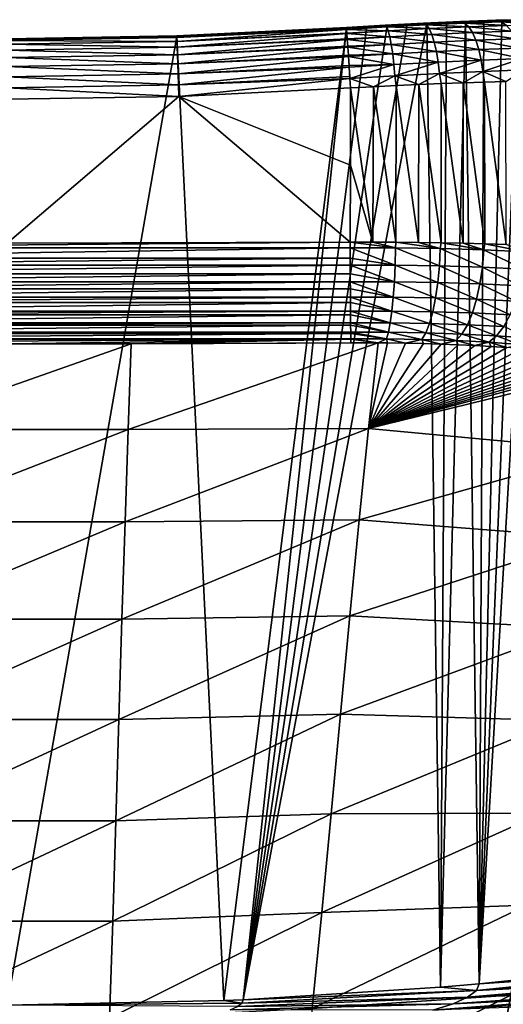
# Model space of a CAD drawing. Header units: metres. Extents: x -24 to 24, y -69 to 184.
# Tile 884 of 896: x 0 to 8, y 169 to 184. Entities that reach past the tile are written whole.
import ezdxf

# ---------------------------------------------------------------- set-up
doc = ezdxf.new("R2010")
doc.units = ezdxf.units.M
for name, color, linetype in [('4037', 7, 'CONTINUOUS'), ('4039', 7, 'CONTINUOUS'), ('4041', 7, 'CONTINUOUS'), ('4125', 7, 'CONTINUOUS'), ('4126', 7, 'CONTINUOUS'), ('4130', 7, 'CONTINUOUS'), ('4131', 7, 'CONTINUOUS'), ('4154', 7, 'CONTINUOUS'), ('4155', 7, 'CONTINUOUS')]:
    doc.layers.add(name, color=color, linetype=linetype)

msp = doc.modelspace()

# ---------------------------------------------------------------- linework, layer by layer
at = {"layer": '4037'}
for points in [[(1.989284, 179.152494, 116.49855), (-1.918205, 177.775874, 106.679636), (1.937453, 177.775938, 106.679574)], [(-0.000193, 179.150004, 116.498569), (-1.918205, 177.775874, 106.679636), (1.989284, 179.152494, 116.49855)], [(5.944091, 179.169466, 116.477722), (1.937453, 177.775938, 106.679574), (5.790861, 177.795044, 106.610629)], [(1.989284, 179.152494, 116.49855), (1.937453, 177.775938, 106.679574), (5.944091, 179.169466, 116.477722)], [(5.505688, 179.169078, 116.498432), (1.989284, 179.152494, 116.49855), (5.944091, 179.169466, 116.477722)], [(5.944091, 179.169466, 116.477722), (5.790861, 177.795044, 106.610629), (6.092594, 179.168357, 116.461029)], [(6.092594, 179.168357, 116.461029), (5.790861, 177.795044, 106.610629), (6.383661, 179.164326, 116.41384)], [(6.383661, 179.164326, 116.41384), (5.790861, 177.795044, 106.610629), (6.670853, 179.157866, 116.347952)], [(6.670853, 179.157866, 116.347952), (5.790861, 177.795044, 106.610629), (6.952699, 179.149008, 116.263738)], [(6.952699, 179.149008, 116.263738), (5.790861, 177.795044, 106.610629), (7.227759, 179.137798, 116.161688)], [(7.227759, 179.137798, 116.161688), (5.790861, 177.795044, 106.610629), (7.495292, 179.124262, 116.04212)], [(7.495292, 179.124262, 116.04212), (5.790861, 177.795044, 106.610629), (7.754616, 179.108425, 115.905352)], [(7.754616, 179.108425, 115.905352), (5.790861, 177.795044, 106.610629), (8.004503, 179.090348, 115.752018)], [(8.004503, 179.090348, 115.752018), (5.790861, 177.795044, 106.610629), (8.243535, 179.070123, 115.582991)], [(8.243535, 179.070123, 115.582991), (5.790861, 177.795044, 106.610629), (8.470492, 179.047846, 115.399198)], [(8.470492, 179.047846, 115.399198), (5.790861, 177.795044, 106.610629), (8.68433, 179.023617, 115.201567)], [(8.68433, 179.023617, 115.201567), (5.790861, 177.795044, 106.610629), (8.884509, 178.997489, 114.990655)], [(8.884509, 178.997489, 114.990655), (5.790861, 177.795044, 106.610629), (9.070513, 178.969518, 114.767018)], [(9.070513, 178.969518, 114.767018), (5.790861, 177.795044, 106.610629), (9.241467, 178.939816, 114.531687)], [(9.241467, 178.939816, 114.531687), (5.790861, 177.795044, 106.610629), (9.396434, 178.908529, 114.285942)], [(9.396434, 178.908529, 114.285942), (5.790861, 177.795044, 106.610629), (9.534627, 178.875813, 114.031115)], [(9.534627, 178.875813, 114.031115), (5.790861, 177.795044, 106.610629), (9.655425, 178.841815, 113.768464)], [(5.790861, 177.795044, 106.610629), (9.82042, 178.781133, 113.304783), (9.655425, 178.841815, 113.768464)], [(9.565564, 177.440886, 103.710196), (9.82042, 178.781133, 113.304783), (5.790861, 177.795044, 106.610629)], [(-1.918205, 177.775874, 106.679636), (-1.869225, 176.296058, 96.87494), (1.937453, 177.775938, 106.679574)], [(1.937453, 177.775938, 106.679574), (-1.869225, 176.296058, 96.87494), (1.88798, 176.296164, 96.87481)], [(5.790861, 177.795044, 106.610629), (1.88798, 176.296164, 96.87481), (5.640777, 176.329837, 96.76374)], [(1.937453, 177.775938, 106.679574), (1.88798, 176.296164, 96.87481), (5.790861, 177.795044, 106.610629)], [(9.565564, 177.440886, 103.710196), (5.790861, 177.795044, 106.610629), (5.640777, 176.329837, 96.76374)], [(9.317692, 176.039964, 94.125667), (9.565564, 177.440886, 103.710196), (5.640777, 176.329837, 96.76374)], [(-1.869225, 176.296058, 96.87494), (-1.820795, 174.736587, 87.081633), (1.88798, 176.296164, 96.87481)], [(1.88798, 176.296164, 96.87481), (-1.820795, 174.736587, 87.081633), (1.839062, 174.736757, 87.081431)], [(5.640777, 176.329837, 96.76374), (1.839062, 174.736757, 87.081431), (5.492099, 174.793304, 86.926971)], [(1.88798, 176.296164, 96.87481), (1.839062, 174.736757, 87.081431), (5.640777, 176.329837, 96.76374)], [(9.317692, 176.039964, 94.125667), (5.640777, 176.329837, 96.76374), (5.492099, 174.793304, 86.926971)], [(9.07086, 174.592066, 84.547696), (9.317692, 176.039964, 94.125667), (5.492099, 174.793304, 86.926971)], [(5.492099, 174.793304, 86.926971), (1.790162, 173.127586, 77.29517), (5.343454, 173.211748, 77.096598)], [(1.839062, 174.736757, 87.081431), (1.790162, 173.127586, 77.29517), (5.492099, 174.793304, 86.926971)], [(9.07086, 174.592066, 84.547696), (5.492099, 174.793304, 86.926971), (5.343454, 173.211748, 77.096598)], [(-1.820795, 174.736587, 87.081633), (-1.772382, 173.127342, 77.295446), (1.839062, 174.736757, 87.081431)], [(1.839062, 174.736757, 87.081431), (-1.772382, 173.127342, 77.295446), (1.790162, 173.127586, 77.29517)], [(8.823776, 173.114991, 74.973811), (9.07086, 174.592066, 84.547696), (5.343454, 173.211748, 77.096598)], [(5.343454, 173.211748, 77.096598), (1.740765, 171.502288, 67.511219), (5.193537, 171.614941, 67.2684)], [(1.790162, 173.127586, 77.29517), (1.740765, 171.502288, 67.511219), (5.343454, 173.211748, 77.096598)], [(8.823776, 173.114991, 74.973811), (5.343454, 173.211748, 77.096598), (5.193537, 171.614941, 67.2684)], [(-1.772382, 173.127342, 77.295446), (-1.723478, 171.501967, 67.511568), (1.790162, 173.127586, 77.29517)], [(1.790162, 173.127586, 77.29517), (-1.723478, 171.501967, 67.511568), (1.740765, 171.502288, 67.511219)], [(8.575223, 171.628642, 65.401243), (8.823776, 173.114991, 74.973811), (5.193537, 171.614941, 67.2684)], [(5.193537, 171.614941, 67.2684), (1.690367, 169.895681, 57.724594), (5.041067, 170.033707, 57.438006)], [(1.740765, 171.502288, 67.511219), (1.690367, 169.895681, 57.724594), (5.193537, 171.614941, 67.2684)], [(8.575223, 171.628642, 65.401243), (5.193537, 171.614941, 67.2684), (5.041067, 170.033707, 57.438006)], [(8.324003, 170.15332, 55.827167), (8.575223, 171.628642, 65.401243), (5.041067, 170.033707, 57.438006)], [(-1.723478, 171.501967, 67.511568), (-1.673582, 169.895291, 57.725016), (1.740765, 171.502288, 67.511219)], [(1.740765, 171.502288, 67.511219), (-1.673582, 169.895291, 57.725016), (1.690367, 169.895681, 57.724594)], [(5.041067, 170.033707, 57.438006), (1.638452, 168.34118, 47.930519), (4.884733, 168.497513, 47.601239)], [(1.690367, 169.895681, 57.724594), (1.638452, 168.34118, 47.930519), (5.041067, 170.033707, 57.438006)], [(8.324003, 170.15332, 55.827167), (5.041067, 170.033707, 57.438006), (4.884733, 168.497513, 47.601239)], [(8.068867, 168.708004, 46.248943), (8.324003, 170.15332, 55.827167), (4.884733, 168.497513, 47.601239)], [(-1.673582, 169.895291, 57.725016), (-1.622184, 168.340741, 47.93101), (1.690367, 169.895681, 57.724594)], [(1.690367, 169.895681, 57.724594), (-1.622184, 168.340741, 47.93101), (1.638452, 168.34118, 47.930519)], [(8.068867, 168.708004, 46.248943), (4.884733, 168.497513, 47.601239), (4.723149, 167.032052, 37.754462)], [(7.80845, 167.308643, 36.664364), (8.068867, 168.708004, 46.248943), (4.723149, 167.032052, 37.754462)], [(7.80845, 167.308643, 36.664364), (10.411535, 168.311123, 40.137373), (8.068867, 168.708004, 46.248943)]]:
    msp.add_3dface(points, dxfattribs=at)
at = {"layer": '4039'}
for points in [[(6.72601, 184.28928, 116.551006), (3.782438, 168.635308, -0.92043), (6.408758, 184.273687, 116.625638)], [(6.943197, 168.838462, -0.947176), (3.782438, 168.635308, -0.92043), (6.72601, 184.28928, 116.551006)], [(6.408758, 184.273687, 116.625638), (3.782438, 168.635308, -0.92043), (6.086859, 184.256233, 116.679379)], [(6.086859, 184.256233, 116.679379), (3.782438, 168.635308, -0.92043), (5.762178, 184.237064, 116.711954)], [(5.762178, 184.237064, 116.711954), (3.782438, 168.635308, -0.92043), (5.436698, 184.216318, 116.723155)], [(7.037202, 184.302882, 116.455843), (6.943197, 168.838462, -0.947176), (6.72601, 184.28928, 116.551006)], [(7.341439, 184.314395, 116.34053), (6.943197, 168.838462, -0.947176), (7.037202, 184.302882, 116.455843)], [(7.561736, 168.892282, -0.954261), (6.943197, 168.838462, -0.947176), (7.341439, 184.314395, 116.34053)], [(7.63762, 184.323694, 116.205472), (7.561736, 168.892282, -0.954261), (7.341439, 184.314395, 116.34053)], [(8.464322, 184.336942, 115.688635), (7.561736, 168.892282, -0.954261), (8.200403, 184.335097, 115.878689)], [(8.675908, 169.000888, -0.968559), (7.561736, 168.892282, -0.954261), (8.464322, 184.336942, 115.688635)], [(8.200403, 184.335097, 115.878689), (7.561736, 168.892282, -0.954261), (7.924436, 184.330638, 116.051233)], [(7.924436, 184.330638, 116.051233), (7.561736, 168.892282, -0.954261), (7.63762, 184.323694, 116.205472)], [(3.472393, 168.621839, -0.918657), (0, 168.54965, -0.909153), (2.719846, 184.081578, 116.725326)], [(2.719846, 184.081578, 116.725326), (0, 168.54965, -0.909153), (0, 184.036618, 116.72605)], [(5.436698, 184.216318, 116.723155), (3.472393, 168.621839, -0.918657), (2.719846, 184.081578, 116.725326)], [(3.782438, 168.635308, -0.92043), (3.472393, 168.621839, -0.918657), (5.436698, 184.216318, 116.723155)]]:
    msp.add_3dface(points, dxfattribs=at)
at = {"layer": '4041'}
for points in [[(10.375488, 169.077313, -1.931673), (10.310283, 168.998064, -2.543048), (7.518775, 168.783654, -1.780753)], [(7.561736, 168.892282, -0.954261), (10.375488, 169.077313, -1.931673), (7.518775, 168.783654, -1.780753)], [(10.405612, 169.180595, -1.138736), (7.561736, 168.892282, -0.954261), (10.405606, 169.190185, -1.065654)], [(7.561736, 168.892282, -0.954261), (8.675908, 169.000888, -0.968559), (10.405606, 169.190185, -1.065654)], [(10.397879, 169.128864, -1.534973), (7.561736, 168.892282, -0.954261), (10.405612, 169.180595, -1.138736)], [(10.375488, 169.077313, -1.931673), (7.561736, 168.892282, -0.954261), (10.397879, 169.128864, -1.534973)], [(7.518775, 168.783654, -1.780753), (10.212568, 168.919947, -3.151439), (7.378423, 168.675726, -2.600543)], [(10.212568, 168.919947, -3.151439), (10.081566, 168.843055, -3.754356), (7.378423, 168.675726, -2.600543)], [(10.310283, 168.998064, -2.543048), (10.212568, 168.919947, -3.151439), (7.518775, 168.783654, -1.780753)], [(7.518775, 168.783654, -1.780753), (7.378423, 168.675726, -2.600543), (3.761027, 168.58093, -1.333856)], [(3.782438, 168.635308, -0.92043), (7.518775, 168.783654, -1.780753), (3.761027, 168.58093, -1.333856)], [(3.782438, 168.635308, -0.92043), (6.943197, 168.838462, -0.947176), (7.518775, 168.783654, -1.780753)], [(6.943197, 168.838462, -0.947176), (7.561736, 168.892282, -0.954261), (7.518775, 168.783654, -1.780753)], [(7.378423, 168.675726, -2.600543), (9.917733, 168.767583, -4.349697), (7.14483, 168.570061, -3.403202)], [(9.917733, 168.767583, -4.349697), (9.72159, 168.69373, -4.935388), (7.14483, 168.570061, -3.403202)], [(10.081566, 168.843055, -3.754356), (9.917733, 168.767583, -4.349697), (7.378423, 168.675726, -2.600543)], [(0, 168.54965, -0.909153), (3.472393, 168.621839, -0.918657), (3.761027, 168.58093, -1.333856)], [(3.472393, 168.621839, -0.918657), (3.782438, 168.635308, -0.92043), (3.761027, 168.58093, -1.333856)], [(7.378423, 168.675726, -2.600543), (3.690833, 168.526943, -1.74393), (3.761027, 168.58093, -1.333856)], [(7.378423, 168.675726, -2.600543), (7.14483, 168.570061, -3.403202), (3.690833, 168.526943, -1.74393)], [(7.14483, 168.570061, -3.403202), (9.72159, 168.69373, -4.935388), (6.822716, 168.468098, -4.177796)], [(9.72159, 168.69373, -4.935388), (9.493817, 168.621693, -5.50959), (6.822716, 168.468098, -4.177796)], [(9.493817, 168.621693, -5.50959), (9.234959, 168.551616, -6.070997), (6.822716, 168.468098, -4.177796)], [(3.690833, 168.526943, -1.74393), (0, 168.54965, -0.909153), (3.761027, 168.58093, -1.333856)], [(7.14483, 168.570061, -3.403202), (3.574008, 168.474086, -2.145436), (3.690833, 168.526943, -1.74393)], [(7.14483, 168.570061, -3.403202), (6.822716, 168.468098, -4.177796), (3.574008, 168.474086, -2.145436)]]:
    msp.add_3dface(points, dxfattribs=at)
at = {"layer": '4125'}
for points in [[(5.501764, 183.254181, 117.841947), (2.752345, 183.117856, 117.844326), (5.499318, 182.016484, 117.863551)], [(2.752345, 183.117856, 117.844326), (0, 183.072366, 117.84512), (0.002411, 180.763694, 117.885418)], [(5.493784, 180.78203, 117.885098), (2.752345, 183.117856, 117.844326), (0.002411, 180.763694, 117.885418)], [(5.499318, 182.016484, 117.863551), (2.752345, 183.117856, 117.844326), (5.493784, 180.78203, 117.885098)]]:
    msp.add_3dface(points, dxfattribs=at)
at = {"layer": '4126'}
for points in [[(6.232436, 183.291961, 117.79689), (5.867622, 183.273743, 117.830449), (6.227583, 180.781482, 117.84158)], [(6.591699, 180.778055, 117.786774), (6.232436, 183.291961, 117.79689), (6.227583, 180.781482, 117.84158)], [(6.59461, 183.308719, 117.741389), (6.232436, 183.291961, 117.79689), (6.591699, 180.778055, 117.786774)], [(6.951832, 180.772547, 117.710193), (6.59461, 183.308719, 117.741389), (6.591699, 180.778055, 117.786774)], [(6.952526, 183.323914, 117.664209), (6.59461, 183.308719, 117.741389), (6.951832, 180.772547, 117.710193)], [(7.306351, 180.764985, 117.612202), (6.952526, 183.323914, 117.664209), (6.951832, 180.772547, 117.710193)], [(7.304722, 183.33745, 117.565714), (6.952526, 183.323914, 117.664209), (7.306351, 180.764985, 117.612202)], [(7.65006, 183.34922, 117.446262), (7.304722, 183.33745, 117.565714), (7.653679, 180.755394, 117.493294)], [(7.653679, 180.755394, 117.493294), (7.304722, 183.33745, 117.565714), (7.306351, 180.764985, 117.612202)], [(7.987361, 183.359112, 117.306275), (7.65006, 183.34922, 117.446262), (7.992778, 180.743793, 117.353878)], [(7.992778, 180.743793, 117.353878), (7.65006, 183.34922, 117.446262), (7.653679, 180.755394, 117.493294)], [(5.501764, 183.254181, 117.841947), (5.499318, 182.016484, 117.863551), (5.861101, 180.782813, 117.874385)], [(5.867622, 183.273743, 117.830449), (5.501764, 183.254181, 117.841947), (5.861101, 180.782813, 117.874385)], [(6.227583, 180.781482, 117.84158), (5.867622, 183.273743, 117.830449), (5.861101, 180.782813, 117.874385)], [(5.499318, 182.016484, 117.863551), (5.493784, 180.78203, 117.885098), (5.861101, 180.782813, 117.874385)]]:
    msp.add_3dface(points, dxfattribs=at)
at = {"layer": '4130'}
for points in [[(5.436479, 184.223, 116.910953), (6.056632, 184.261396, 116.872516), (5.436465, 184.223171, 116.907999)], [(6.056632, 184.261396, 116.872516), (5.436698, 184.216318, 116.723155), (5.436465, 184.223171, 116.907999)], [(5.436479, 184.223, 116.910953), (6.080749, 184.233605, 117.058332), (6.056632, 184.261396, 116.872516)], [(5.438508, 184.195594, 117.090892), (6.080749, 184.233605, 117.058332), (5.436479, 184.223, 116.910953)], [(5.762178, 184.237064, 116.711954), (5.436698, 184.216318, 116.723155), (6.056632, 184.261396, 116.872516)], [(5.438637, 184.193778, 117.0981), (6.080749, 184.233605, 117.058332), (5.438508, 184.195594, 117.090892)], [(5.438637, 184.193778, 117.0981), (6.105813, 184.170693, 117.235239), (6.080749, 184.233605, 117.058332)], [(6.086859, 184.256233, 116.679379), (5.762178, 184.237064, 116.711954), (6.056632, 184.261396, 116.872516)], [(6.056632, 184.261396, 116.872516), (6.714554, 184.267604, 116.941572), (6.668732, 184.294013, 116.759678)], [(6.086859, 184.256233, 116.679379), (6.056632, 184.261396, 116.872516), (6.668732, 184.294013, 116.759678)], [(6.080749, 184.233605, 117.058332), (6.714554, 184.267604, 116.941572), (6.056632, 184.261396, 116.872516)], [(6.080749, 184.233605, 117.058332), (6.759977, 184.205992, 117.114844), (6.714554, 184.267604, 116.941572)], [(6.105813, 184.170693, 117.235239), (6.759977, 184.205992, 117.114844), (6.080749, 184.233605, 117.058332)], [(6.408758, 184.273687, 116.625638), (6.086859, 184.256233, 116.679379), (6.668732, 184.294013, 116.759678)], [(6.72601, 184.28928, 116.551006), (6.408758, 184.273687, 116.625638), (6.668732, 184.294013, 116.759678)], [(6.668732, 184.294013, 116.759678), (7.329729, 184.294898, 116.749221), (7.262772, 184.320015, 116.573813)], [(6.72601, 184.28928, 116.551006), (6.668732, 184.294013, 116.759678), (7.262772, 184.320015, 116.573813)], [(6.714554, 184.267604, 116.941572), (7.329729, 184.294898, 116.749221), (6.668732, 184.294013, 116.759678)], [(6.714554, 184.267604, 116.941572), (7.394975, 184.234505, 116.916487), (7.329729, 184.294898, 116.749221)], [(6.759977, 184.205992, 117.114844), (7.394975, 184.234505, 116.916487), (6.714554, 184.267604, 116.941572)], [(7.037202, 184.302882, 116.455843), (6.72601, 184.28928, 116.551006), (7.262772, 184.320015, 116.573813)], [(6.759977, 184.205992, 117.114844), (7.456121, 184.141046, 117.069486), (7.394975, 184.234505, 116.916487)], [(7.341439, 184.314395, 116.34053), (7.037202, 184.302882, 116.455843), (7.262772, 184.320015, 116.573813)], [(7.262772, 184.320015, 116.573813), (7.917643, 184.314575, 116.483946), (7.830421, 184.338539, 116.317511)], [(7.341439, 184.314395, 116.34053), (7.262772, 184.320015, 116.573813), (7.830421, 184.338539, 116.317511)], [(7.329729, 184.294898, 116.749221), (7.917643, 184.314575, 116.483946), (7.262772, 184.320015, 116.573813)], [(7.329729, 184.294898, 116.749221), (8.001896, 184.255271, 116.642902), (7.917643, 184.314575, 116.483946)], [(7.394975, 184.234505, 116.916487), (8.001896, 184.255271, 116.642902), (7.329729, 184.294898, 116.749221)], [(7.63762, 184.323694, 116.205472), (7.341439, 184.314395, 116.34053), (7.830421, 184.338539, 116.317511)], [(7.394975, 184.234505, 116.916487), (8.080094, 184.162797, 116.78856), (8.001896, 184.255271, 116.642902)], [(7.456121, 184.141046, 117.069486), (8.080094, 184.162797, 116.78856), (7.394975, 184.234505, 116.916487)], [(7.924436, 184.330638, 116.051233), (7.63762, 184.323694, 116.205472), (7.830421, 184.338539, 116.317511)], [(7.830421, 184.338539, 116.317511), (8.470037, 184.325675, 116.149316), (8.36371, 184.348689, 115.994242)], [(7.924436, 184.330638, 116.051233), (7.830421, 184.338539, 116.317511), (8.36371, 184.348689, 115.994242)], [(7.917643, 184.314575, 116.483946), (8.470037, 184.325675, 116.149316), (7.830421, 184.338539, 116.317511)], [(7.917643, 184.314575, 116.483946), (8.572207, 184.267273, 116.297751), (8.470037, 184.325675, 116.149316)], [(8.001896, 184.255271, 116.642902), (8.572207, 184.267273, 116.297751), (7.917643, 184.314575, 116.483946)], [(8.200403, 184.335097, 115.878689), (7.924436, 184.330638, 116.051233), (8.36371, 184.348689, 115.994242)], [(5.442757, 184.13455, 117.265449), (6.105813, 184.170693, 117.235239), (5.438637, 184.193778, 117.0981)], [(5.443102, 184.129525, 117.27624), (6.105813, 184.170693, 117.235239), (5.442757, 184.13455, 117.265449)], [(5.443102, 184.129525, 117.27624), (6.130905, 184.074965, 117.396758), (6.105813, 184.170693, 117.235239)], [(5.44906, 184.04217, 117.425576), (6.130905, 184.074965, 117.396758), (5.443102, 184.129525, 117.27624)], [(5.44971, 184.032591, 117.438852), (6.130905, 184.074965, 117.396758), (5.44906, 184.04217, 117.425576)], [(5.44971, 184.032591, 117.438852), (6.155104, 183.949925, 117.536978), (6.130905, 184.074965, 117.396758)], [(6.105813, 184.170693, 117.235239), (6.803336, 184.111434, 117.273151), (6.759977, 184.205992, 117.114844)], [(6.130905, 184.074965, 117.396758), (6.803336, 184.111434, 117.273151), (6.105813, 184.170693, 117.235239)], [(6.130905, 184.074965, 117.396758), (6.843043, 183.987391, 117.410698), (6.803336, 184.111434, 117.273151)], [(6.155104, 183.949925, 117.536978), (6.843043, 183.987391, 117.410698), (6.130905, 184.074965, 117.396758)], [(6.803336, 184.111434, 117.273151), (7.456121, 184.141046, 117.069486), (6.759977, 184.205992, 117.114844)], [(6.803336, 184.111434, 117.273151), (7.510927, 184.017943, 117.202619), (7.456121, 184.141046, 117.069486)], [(6.843043, 183.987391, 117.410698), (7.510927, 184.017943, 117.202619), (6.803336, 184.111434, 117.273151)], [(7.456121, 184.141046, 117.069486), (8.149374, 184.04054, 116.915587), (8.080094, 184.162797, 116.78856)], [(7.510927, 184.017943, 117.202619), (8.149374, 184.04054, 116.915587), (7.456121, 184.141046, 117.069486)], [(5.457198, 183.921678, 117.565684), (6.155104, 183.949925, 117.536978), (5.44971, 184.032591, 117.438852)], [(5.458217, 183.906526, 117.579982), (6.155104, 183.949925, 117.536978), (5.457198, 183.921678, 117.565684)], [(5.458217, 183.906526, 117.579982), (6.177528, 183.800151, 117.650763), (6.155104, 183.949925, 117.536978)], [(6.155104, 183.949925, 117.536978), (6.877648, 183.838404, 117.522447), (6.843043, 183.987391, 117.410698)], [(6.177528, 183.800151, 117.650763), (6.877648, 183.838404, 117.522447), (6.155104, 183.949925, 117.536978)], [(6.843043, 183.987391, 117.410698), (7.557389, 183.869702, 117.311008), (7.510927, 184.017943, 117.202619)], [(6.877648, 183.838404, 117.522447), (7.557389, 183.869702, 117.311008), (6.843043, 183.987391, 117.410698)], [(7.510927, 184.017943, 117.202619), (8.207202, 183.892975, 117.019332), (8.149374, 184.04054, 116.915587)], [(7.557389, 183.869702, 117.311008), (8.207202, 183.892975, 117.019332), (7.510927, 184.017943, 117.202619)], [(5.466887, 183.777282, 117.68088), (6.177528, 183.800151, 117.650763), (5.458217, 183.906526, 117.579982)], [(5.468315, 183.755946, 117.694464), (6.177528, 183.800151, 117.650763), (5.466887, 183.777282, 117.68088)], [(5.468315, 183.755946, 117.694464), (6.197365, 183.631126, 117.733948), (6.177528, 183.800151, 117.650763)], [(5.477799, 183.614022, 117.767145), (6.197365, 183.631126, 117.733948), (5.468315, 183.755946, 117.694464)], [(6.177528, 183.800151, 117.650763), (6.90589, 183.669929, 117.604307), (6.877648, 183.838404, 117.522447)], [(6.197365, 183.631126, 117.733948), (6.90589, 183.669929, 117.604307), (6.177528, 183.800151, 117.650763)], [(6.877648, 183.838404, 117.522447), (7.593813, 183.701752, 117.390685), (7.557389, 183.869702, 117.311008)], [(6.90589, 183.669929, 117.604307), (7.593813, 183.701752, 117.390685), (6.877648, 183.838404, 117.522447)], [(7.557389, 183.869702, 117.311008), (8.251465, 183.725505, 117.095994), (8.207202, 183.892975, 117.019332)], [(7.593813, 183.701752, 117.390685), (8.251465, 183.725505, 117.095994), (7.557389, 183.869702, 117.311008)], [(5.479644, 183.586364, 117.778106), (6.197365, 183.631126, 117.733948), (5.477799, 183.614022, 117.767145)], [(5.479644, 183.586364, 117.778106), (5.491797, 183.403989, 117.827846), (6.197365, 183.631126, 117.733948)], [(5.491797, 183.403989, 117.827846), (6.213907, 183.449042, 117.783484), (6.197365, 183.631126, 117.733948)], [(6.197365, 183.631126, 117.733948), (6.213907, 183.449042, 117.783484), (6.90589, 183.669929, 117.604307)], [(6.213907, 183.449042, 117.783484), (6.926754, 183.488135, 117.653275), (6.90589, 183.669929, 117.604307)], [(6.90589, 183.669929, 117.604307), (6.926754, 183.488135, 117.653275), (7.593813, 183.701752, 117.390685)], [(6.926754, 183.488135, 117.653275), (7.61888, 183.520241, 117.438726), (7.593813, 183.701752, 117.390685)], [(7.593813, 183.701752, 117.390685), (7.61888, 183.520241, 117.438726), (8.251465, 183.725505, 117.095994)], [(7.61888, 183.520241, 117.438726), (8.280558, 183.544262, 117.142759), (8.251465, 183.725505, 117.095994)], [(5.489559, 183.4376, 117.821465), (5.491797, 183.403989, 117.827846), (5.479644, 183.586364, 117.778106)], [(5.491797, 183.403989, 117.827846), (5.867622, 183.273743, 117.830449), (6.213907, 183.449042, 117.783484)], [(5.867622, 183.273743, 117.830449), (6.232436, 183.291961, 117.79689), (6.213907, 183.449042, 117.783484)], [(6.213907, 183.449042, 117.783484), (6.59461, 183.308719, 117.741389), (6.926754, 183.488135, 117.653275)], [(6.232436, 183.291961, 117.79689), (6.59461, 183.308719, 117.741389), (6.213907, 183.449042, 117.783484)], [(6.59461, 183.308719, 117.741389), (6.952526, 183.323914, 117.664209), (6.926754, 183.488135, 117.653275)], [(6.926754, 183.488135, 117.653275), (7.304722, 183.33745, 117.565714), (7.61888, 183.520241, 117.438726)], [(6.952526, 183.323914, 117.664209), (7.304722, 183.33745, 117.565714), (6.926754, 183.488135, 117.653275)], [(7.304722, 183.33745, 117.565714), (7.65006, 183.34922, 117.446262), (7.61888, 183.520241, 117.438726)], [(7.61888, 183.520241, 117.438726), (7.987361, 183.359112, 117.306275), (8.280558, 183.544262, 117.142759)], [(7.65006, 183.34922, 117.446262), (7.987361, 183.359112, 117.306275), (7.61888, 183.520241, 117.438726)], [(5.501764, 183.254181, 117.841947), (5.867622, 183.273743, 117.830449), (5.491797, 183.403989, 117.827846)]]:
    msp.add_3dface(points, dxfattribs=at)
at = {"layer": '4131'}
for points in [[(2.720745, 184.060867, 117.093103), (2.719729, 184.088469, 116.910187), (0, 184.043523, 116.910918)], [(2.719729, 184.088469, 116.910187), (2.719846, 184.081578, 116.725326), (0, 184.043523, 116.910918)], [(2.719846, 184.081578, 116.725326), (0, 184.036618, 116.72605), (0, 184.043523, 116.910918)], [(5.436479, 184.223, 116.910953), (5.436465, 184.223171, 116.907999), (2.719729, 184.088469, 116.910187)], [(5.436465, 184.223171, 116.907999), (5.436698, 184.216318, 116.723155), (2.719729, 184.088469, 116.910187)], [(2.720745, 184.060867, 117.093103), (5.436479, 184.223, 116.910953), (2.719729, 184.088469, 116.910187)], [(5.436698, 184.216318, 116.723155), (2.719846, 184.081578, 116.725326), (2.719729, 184.088469, 116.910187)], [(5.438508, 184.195594, 117.090892), (5.436479, 184.223, 116.910953), (2.720745, 184.060867, 117.093103)], [(5.438637, 184.193778, 117.0981), (5.438508, 184.195594, 117.090892), (2.720745, 184.060867, 117.093103)], [(2.722865, 183.999736, 117.267687), (5.438637, 184.193778, 117.0981), (2.720745, 184.060867, 117.093103)], [(5.442757, 184.13455, 117.265449), (5.438637, 184.193778, 117.0981), (2.722865, 183.999736, 117.267687)], [(5.443102, 184.129525, 117.27624), (5.442757, 184.13455, 117.265449), (2.722865, 183.999736, 117.267687)], [(2.726015, 183.907209, 117.427844), (5.443102, 184.129525, 117.27624), (2.722865, 183.999736, 117.267687)], [(5.44906, 184.04217, 117.425576), (5.443102, 184.129525, 117.27624), (2.726015, 183.907209, 117.427844)], [(0, 184.015913, 117.093842), (2.720745, 184.060867, 117.093103), (0, 184.043523, 116.910918)], [(2.722865, 183.999736, 117.267687), (2.720745, 184.060867, 117.093103), (0, 184.015913, 117.093842)], [(0, 183.954752, 117.268436), (2.722865, 183.999736, 117.267687), (0, 184.015913, 117.093842)], [(2.726015, 183.907209, 117.427844), (2.722865, 183.999736, 117.267687), (0, 183.954752, 117.268436)], [(0, 183.862176, 117.428603), (2.726015, 183.907209, 117.427844), (0, 183.954752, 117.268436)], [(5.44971, 184.032591, 117.438852), (5.44906, 184.04217, 117.425576), (2.726015, 183.907209, 117.427844)], [(2.730085, 183.786519, 117.567981), (5.44971, 184.032591, 117.438852), (2.726015, 183.907209, 117.427844)], [(5.457198, 183.921678, 117.565684), (5.44971, 184.032591, 117.438852), (2.730085, 183.786519, 117.567981)], [(5.458217, 183.906526, 117.579982), (5.457198, 183.921678, 117.565684), (2.730085, 183.786519, 117.567981)], [(2.730085, 183.786519, 117.567981), (2.726015, 183.907209, 117.427844), (0, 183.862176, 117.428603)], [(0, 183.741418, 117.56875), (2.730085, 183.786519, 117.567981), (0, 183.862176, 117.428603)], [(2.734932, 183.641877, 117.683205), (2.730085, 183.786519, 117.567981), (0, 183.741418, 117.56875)], [(2.734932, 183.641877, 117.683205), (5.458217, 183.906526, 117.579982), (2.730085, 183.786519, 117.567981)], [(5.466887, 183.777282, 117.68088), (5.458217, 183.906526, 117.579982), (2.734932, 183.641877, 117.683205)], [(5.468315, 183.755946, 117.694464), (5.466887, 183.777282, 117.68088), (2.734932, 183.641877, 117.683205)], [(2.740387, 183.478336, 117.769493), (5.468315, 183.755946, 117.694464), (2.734932, 183.641877, 117.683205)], [(5.477799, 183.614022, 117.767145), (5.468315, 183.755946, 117.694464), (2.740387, 183.478336, 117.769493)], [(0, 183.596694, 117.683983), (2.734932, 183.641877, 117.683205), (0, 183.741418, 117.56875)], [(2.740387, 183.478336, 117.769493), (2.734932, 183.641877, 117.683205), (0, 183.596694, 117.683983)], [(0, 183.433058, 117.770279), (2.740387, 183.478336, 117.769493), (0, 183.596694, 117.683983)], [(5.479644, 183.586364, 117.778106), (5.477799, 183.614022, 117.767145), (2.740387, 183.478336, 117.769493)], [(2.74626, 183.301605, 117.823833), (2.740387, 183.478336, 117.769493), (0, 183.433058, 117.770279)], [(2.74626, 183.301605, 117.823833), (5.479644, 183.586364, 117.778106), (2.740387, 183.478336, 117.769493)], [(5.489559, 183.4376, 117.821465), (5.479644, 183.586364, 117.778106), (2.74626, 183.301605, 117.823833)], [(0, 183.256223, 117.824624), (2.74626, 183.301605, 117.823833), (0, 183.433058, 117.770279)], [(2.752345, 183.117856, 117.844326), (2.74626, 183.301605, 117.823833), (0, 183.256223, 117.824624)], [(5.491797, 183.403989, 117.827846), (5.489559, 183.4376, 117.821465), (2.74626, 183.301605, 117.823833)], [(2.752345, 183.117856, 117.844326), (5.491797, 183.403989, 117.827846), (2.74626, 183.301605, 117.823833)], [(2.752345, 183.117856, 117.844326), (5.501764, 183.254181, 117.841947), (5.491797, 183.403989, 117.827846)], [(0, 183.072366, 117.84512), (2.752345, 183.117856, 117.844326), (0, 183.256223, 117.824624)]]:
    msp.add_3dface(points, dxfattribs=at)
at = {"layer": '4154'}
for points in [[(5.493784, 180.78203, 117.885098), (-5.494848, 180.692632, 117.884159), (5.494034, 180.692628, 117.884158)], [(5.493784, 180.78203, 117.885098), (0.002411, 180.763694, 117.885418), (-5.494848, 180.692632, 117.884159)], [(-5.494848, 180.692632, 117.884159), (-5.495997, 180.524348, 117.868749), (5.494034, 180.692628, 117.884158)], [(5.494034, 180.692628, 117.884158), (-5.495997, 180.524348, 117.868749), (5.495164, 180.524339, 117.868747)], [(-5.495997, 180.524348, 117.868749), (-5.496746, 180.415229, 117.849021), (5.495164, 180.524339, 117.868747)], [(5.495164, 180.524339, 117.868747), (-5.496746, 180.415229, 117.849021), (5.495909, 180.415223, 117.84902)], [(-5.496746, 180.415229, 117.849021), (-5.497729, 180.272594, 117.811124), (5.495909, 180.415223, 117.84902)], [(5.495909, 180.415223, 117.84902), (-5.497729, 180.272594, 117.811124), (5.496895, 180.272585, 117.811121)], [(-5.498591, 180.148185, 117.7661), (-5.49939, 180.033383, 117.713716), (5.49777, 180.14818, 117.766099)], [(5.49777, 180.14818, 117.766099), (-5.49939, 180.033383, 117.713716), (5.498589, 180.033376, 117.713714)], [(-5.497729, 180.272594, 117.811124), (-5.498591, 180.148185, 117.7661), (5.496895, 180.272585, 117.811121)], [(5.496895, 180.272585, 117.811121), (-5.498591, 180.148185, 117.7661), (5.49777, 180.14818, 117.766099)], [(-5.49939, 180.033383, 117.713716), (-5.500325, 179.899669, 117.637934), (5.498589, 180.033376, 117.713714)], [(5.498589, 180.033376, 117.713714), (-5.500325, 179.899669, 117.637934), (5.49956, 179.899665, 117.637933)], [(-5.500935, 179.812972, 117.57907), (-5.501897, 179.677276, 117.468439), (5.5002, 179.812965, 117.579068)], [(5.5002, 179.812965, 117.579068), (-5.501897, 179.677276, 117.468439), (5.501224, 179.677272, 117.468439)], [(-5.500325, 179.899669, 117.637934), (-5.500935, 179.812972, 117.57907), (5.49956, 179.899665, 117.637933)], [(5.49956, 179.899665, 117.637933), (-5.500935, 179.812972, 117.57907), (5.5002, 179.812965, 117.579068)], [(-5.501897, 179.677276, 117.468439), (-5.502326, 179.617109, 117.410697), (5.501224, 179.677272, 117.468439)], [(5.501224, 179.677272, 117.468439), (-5.502326, 179.617109, 117.410697), (5.501688, 179.617104, 117.410695)], [(-5.502326, 179.617109, 117.410697), (-5.503257, 179.487804, 117.262799), (5.501688, 179.617104, 117.410695)], [(5.501688, 179.617104, 117.410695), (-5.503257, 179.487804, 117.262799), (5.502713, 179.487801, 117.262799)], [(-5.504365, 179.337046, 117.027299), (-5.504502, 179.318696, 116.991104), (5.503979, 179.337044, 117.027299)], [(5.503979, 179.337044, 117.027299), (-5.504502, 179.318696, 116.991104), (5.504142, 179.318694, 116.991103)], [(-5.503526, 179.450906, 117.21299), (-5.504365, 179.337046, 117.027299), (5.503014, 179.450902, 117.212988)], [(5.503014, 179.450902, 117.212988), (-5.504365, 179.337046, 117.027299), (5.503979, 179.337044, 117.027299)], [(-5.503257, 179.487804, 117.262799), (-5.503526, 179.450906, 117.21299), (5.502713, 179.487801, 117.262799)], [(5.502713, 179.487801, 117.262799), (-5.503526, 179.450906, 117.21299), (5.503014, 179.450902, 117.212988)], [(-5.505231, 179.22393, 116.750829), (-5.505687, 179.169078, 116.498432), (5.505043, 179.223929, 116.750828)], [(-5.505687, 179.169078, 116.498432), (-0.000193, 179.150004, 116.498569), (5.505043, 179.223929, 116.750828)], [(5.504985, 179.22961, 116.76914), (-5.505231, 179.22393, 116.750829), (5.505043, 179.223929, 116.750828)], [(-5.505186, 179.22961, 116.769139), (-5.505231, 179.22393, 116.750829), (5.504985, 179.22961, 116.76914)], [(-5.504502, 179.318696, 116.991104), (-5.505186, 179.22961, 116.769139), (5.504142, 179.318694, 116.991103)], [(5.504142, 179.318694, 116.991103), (-5.505186, 179.22961, 116.769139), (5.504985, 179.22961, 116.76914)], [(-0.000193, 179.150004, 116.498569), (1.989284, 179.152494, 116.49855), (5.505043, 179.223929, 116.750828)], [(1.989284, 179.152494, 116.49855), (5.505688, 179.169078, 116.498432), (5.505043, 179.223929, 116.750828)]]:
    msp.add_3dface(points, dxfattribs=at)
at = {"layer": '4155'}
for points in [[(5.861101, 180.782813, 117.874385), (5.493784, 180.78203, 117.885098), (6.222282, 180.692029, 117.841264)], [(5.493784, 180.78203, 117.885098), (5.494034, 180.692628, 117.884158), (6.222282, 180.692029, 117.841264)], [(6.227583, 180.781482, 117.84158), (5.861101, 180.782813, 117.874385), (6.222282, 180.692029, 117.841264)], [(6.940256, 180.680473, 117.711924), (6.227583, 180.781482, 117.84158), (6.222282, 180.692029, 117.841264)], [(6.591699, 180.778055, 117.786774), (6.227583, 180.781482, 117.84158), (6.940256, 180.680473, 117.711924)], [(6.951832, 180.772547, 117.710193), (6.591699, 180.778055, 117.786774), (6.940256, 180.680473, 117.711924)], [(7.637699, 180.658051, 117.497911), (6.951832, 180.772547, 117.710193), (6.940256, 180.680473, 117.711924)], [(7.306351, 180.764985, 117.612202), (6.951832, 180.772547, 117.710193), (7.637699, 180.658051, 117.497911)], [(7.653679, 180.755394, 117.493294), (7.306351, 180.764985, 117.612202), (7.637699, 180.658051, 117.497911)], [(8.304352, 180.624958, 117.202034), (7.653679, 180.755394, 117.493294), (7.637699, 180.658051, 117.497911)], [(7.992778, 180.743793, 117.353878), (7.653679, 180.755394, 117.493294), (8.304352, 180.624958, 117.202034)], [(6.222282, 180.692029, 117.841264), (5.494034, 180.692628, 117.884158), (6.215767, 180.414668, 117.806637)], [(5.494034, 180.692628, 117.884158), (5.495164, 180.524339, 117.868747), (6.215767, 180.414668, 117.806637)], [(6.925437, 180.403281, 117.678851), (6.222282, 180.692029, 117.841264), (6.215767, 180.414668, 117.806637)], [(6.940256, 180.680473, 117.711924), (6.222282, 180.692029, 117.841264), (6.925437, 180.403281, 117.678851)], [(7.614807, 180.381157, 117.467414), (6.940256, 180.680473, 117.711924), (6.925437, 180.403281, 117.678851)], [(7.637699, 180.658051, 117.497911), (6.940256, 180.680473, 117.711924), (7.614807, 180.381157, 117.467414)], [(8.273738, 180.34849, 117.175101), (7.637699, 180.658051, 117.497911), (7.614807, 180.381157, 117.467414)], [(8.304352, 180.624958, 117.202034), (7.637699, 180.658051, 117.497911), (8.273738, 180.34849, 117.175101)], [(5.495164, 180.524339, 117.868747), (5.495909, 180.415223, 117.84902), (6.215767, 180.414668, 117.806637)], [(6.215767, 180.414668, 117.806637), (5.495909, 180.415223, 117.84902), (6.203706, 180.147669, 117.724559)], [(5.495909, 180.415223, 117.84902), (5.496895, 180.272585, 117.811121), (6.203706, 180.147669, 117.724559)], [(6.899626, 180.13653, 117.59931), (6.215767, 180.414668, 117.806637), (6.203706, 180.147669, 117.724559)], [(6.925437, 180.403281, 117.678851), (6.215767, 180.414668, 117.806637), (6.899626, 180.13653, 117.59931)], [(7.575621, 180.114861, 117.392077), (6.925437, 180.403281, 117.678851), (6.899626, 180.13653, 117.59931)], [(7.614807, 180.381157, 117.467414), (6.925437, 180.403281, 117.678851), (7.575621, 180.114861, 117.392077)], [(8.221753, 180.082854, 117.105583), (7.614807, 180.381157, 117.467414), (7.575621, 180.114861, 117.392077)], [(8.273738, 180.34849, 117.175101), (7.614807, 180.381157, 117.467414), (8.221753, 180.082854, 117.105583)], [(5.496895, 180.272585, 117.811121), (5.49777, 180.14818, 117.766099), (6.203706, 180.147669, 117.724559)], [(6.203706, 180.147669, 117.724559), (5.49777, 180.14818, 117.766099), (6.186469, 179.899195, 117.597538)], [(5.49777, 180.14818, 117.766099), (5.498589, 180.033376, 117.713714), (6.186469, 179.899195, 117.597538)], [(6.863612, 179.888376, 117.475732), (6.203706, 180.147669, 117.724559), (6.186469, 179.899195, 117.597538)], [(6.899626, 180.13653, 117.59931), (6.203706, 180.147669, 117.724559), (6.863612, 179.888376, 117.475732)], [(7.521339, 179.867306, 117.274204), (6.899626, 180.13653, 117.59931), (6.863612, 179.888376, 117.475732)], [(7.575621, 180.114861, 117.392077), (6.899626, 180.13653, 117.59931), (7.521339, 179.867306, 117.274204)], [(5.498589, 180.033376, 117.713714), (5.49956, 179.899665, 117.637933), (6.186469, 179.899195, 117.597538)], [(8.149986, 179.836173, 116.995606), (7.575621, 180.114861, 117.392077), (7.521339, 179.867306, 117.274204)], [(8.221753, 180.082854, 117.105583), (7.575621, 180.114861, 117.392077), (8.149986, 179.836173, 116.995606)], [(6.186469, 179.899195, 117.597538), (5.49956, 179.899665, 117.637933), (6.164582, 179.676843, 117.429457)], [(5.49956, 179.899665, 117.637933), (5.5002, 179.812965, 117.579068), (6.164582, 179.676843, 117.429457)], [(5.5002, 179.812965, 117.579068), (5.501224, 179.677272, 117.468439), (6.164582, 179.676843, 117.429457)], [(6.818495, 179.666405, 117.311896), (6.186469, 179.899195, 117.597538), (6.164582, 179.676843, 117.429457)], [(6.863612, 179.888376, 117.475732), (6.186469, 179.899195, 117.597538), (6.818495, 179.666405, 117.311896)], [(7.453621, 179.646058, 117.117398), (6.863612, 179.888376, 117.475732), (6.818495, 179.666405, 117.311896)], [(7.521339, 179.867306, 117.274204), (6.863612, 179.888376, 117.475732), (7.453621, 179.646058, 117.117398)], [(8.060631, 179.615987, 116.84853), (7.521339, 179.867306, 117.274204), (7.453621, 179.646058, 117.117398)], [(8.149986, 179.836173, 116.995606), (7.521339, 179.867306, 117.274204), (8.060631, 179.615987, 116.84853)], [(6.164582, 179.676843, 117.429457), (5.501224, 179.677272, 117.468439), (6.138715, 179.48741, 117.225456)], [(5.501224, 179.677272, 117.468439), (5.501688, 179.617104, 117.410695), (6.138715, 179.48741, 117.225456)], [(6.765655, 179.477403, 117.11281), (6.164582, 179.676843, 117.429457), (6.138715, 179.48741, 117.225456)], [(6.818495, 179.666405, 117.311896), (6.164582, 179.676843, 117.429457), (6.765655, 179.477403, 117.11281)], [(7.374537, 179.457882, 116.926453), (6.818495, 179.666405, 117.311896), (6.765655, 179.477403, 117.11281)], [(7.453621, 179.646058, 117.117398), (6.818495, 179.666405, 117.311896), (7.374537, 179.457882, 116.926453)], [(5.501688, 179.617104, 117.410695), (5.502713, 179.487801, 117.262799), (6.138715, 179.48741, 117.225456)], [(7.956421, 179.429027, 116.668853), (7.453621, 179.646058, 117.117398), (7.374537, 179.457882, 116.926453)], [(8.060631, 179.615987, 116.84853), (7.453621, 179.646058, 117.117398), (7.956421, 179.429027, 116.668853)], [(6.138715, 179.48741, 117.225456), (5.502713, 179.487801, 117.262799), (6.109658, 179.336687, 116.99177)], [(5.502713, 179.487801, 117.262799), (5.503014, 179.450902, 117.212988), (6.109658, 179.336687, 116.99177)], [(5.503014, 179.450902, 117.212988), (5.503979, 179.337044, 117.027299), (6.109658, 179.336687, 116.99177)], [(6.109658, 179.336687, 116.99177), (5.503979, 179.337044, 117.027299), (6.078299, 179.229282, 116.735544)], [(5.503979, 179.337044, 117.027299), (5.504142, 179.318694, 116.991103), (6.078299, 179.229282, 116.735544)], [(6.643454, 179.220235, 116.634127), (6.109658, 179.336687, 116.99177), (6.078299, 179.229282, 116.735544)], [(6.706707, 179.327149, 116.884561), (6.138715, 179.48741, 117.225456), (6.109658, 179.336687, 116.99177)], [(6.706707, 179.327149, 116.884561), (6.109658, 179.336687, 116.99177), (6.643454, 179.220235, 116.634127)], [(6.765655, 179.477403, 117.11281), (6.138715, 179.48741, 117.225456), (6.706707, 179.327149, 116.884561)], [(7.286505, 179.308531, 116.707207), (6.765655, 179.477403, 117.11281), (6.706707, 179.327149, 116.884561)], [(7.374537, 179.457882, 116.926453), (6.765655, 179.477403, 117.11281), (7.286505, 179.308531, 116.707207)], [(7.840541, 179.281011, 116.462067), (7.374537, 179.457882, 116.926453), (7.286505, 179.308531, 116.707207)], [(7.956421, 179.429027, 116.668853), (7.374537, 179.457882, 116.926453), (7.840541, 179.281011, 116.462067)], [(8.360794, 179.244908, 116.152721), (7.956421, 179.429027, 116.668853), (7.840541, 179.281011, 116.462067)], [(5.504142, 179.318694, 116.991103), (5.504985, 179.22961, 116.76914), (6.078299, 179.229282, 116.735544)], [(5.504985, 179.22961, 116.76914), (5.944091, 179.169466, 116.477722), (6.078299, 179.229282, 116.735544)], [(5.944091, 179.169466, 116.477722), (5.504985, 179.22961, 116.76914), (5.505043, 179.223929, 116.750828)], [(5.505688, 179.169078, 116.498432), (5.944091, 179.169466, 116.477722), (5.505043, 179.223929, 116.750828)], [(5.944091, 179.169466, 116.477722), (6.092594, 179.168357, 116.461029), (6.078299, 179.229282, 116.735544)], [(6.383661, 179.164326, 116.41384), (6.643454, 179.220235, 116.634127), (6.078299, 179.229282, 116.735544)], [(6.092594, 179.168357, 116.461029), (6.383661, 179.164326, 116.41384), (6.078299, 179.229282, 116.735544)], [(6.383661, 179.164326, 116.41384), (6.670853, 179.157866, 116.347952), (6.643454, 179.220235, 116.634127)], [(7.192217, 179.20257, 116.466361), (6.706707, 179.327149, 116.884561), (6.643454, 179.220235, 116.634127)], [(6.952699, 179.149008, 116.263738), (7.192217, 179.20257, 116.466361), (6.643454, 179.220235, 116.634127)], [(6.670853, 179.157866, 116.347952), (6.952699, 179.149008, 116.263738), (6.643454, 179.220235, 116.634127)], [(7.286505, 179.308531, 116.707207), (6.706707, 179.327149, 116.884561), (7.192217, 179.20257, 116.466361)], [(6.952699, 179.149008, 116.263738), (7.227759, 179.137798, 116.161688), (7.192217, 179.20257, 116.466361)], [(7.716534, 179.176462, 116.234495), (7.286505, 179.308531, 116.707207), (7.192217, 179.20257, 116.466361)], [(7.495292, 179.124262, 116.04212), (7.716534, 179.176462, 116.234495), (7.192217, 179.20257, 116.466361)], [(7.227759, 179.137798, 116.161688), (7.495292, 179.124262, 116.04212), (7.192217, 179.20257, 116.466361)], [(7.840541, 179.281011, 116.462067), (7.286505, 179.308531, 116.707207), (7.716534, 179.176462, 116.234495)], [(7.495292, 179.124262, 116.04212), (7.754616, 179.108425, 115.905352), (7.716534, 179.176462, 116.234495)], [(8.20895, 179.14221, 115.941855), (7.840541, 179.281011, 116.462067), (7.716534, 179.176462, 116.234495)], [(8.004503, 179.090348, 115.752018), (8.20895, 179.14221, 115.941855), (7.716534, 179.176462, 116.234495)], [(7.754616, 179.108425, 115.905352), (8.004503, 179.090348, 115.752018), (7.716534, 179.176462, 116.234495)], [(8.360794, 179.244908, 116.152721), (7.840541, 179.281011, 116.462067), (8.20895, 179.14221, 115.941855)]]:
    msp.add_3dface(points, dxfattribs=at)

doc.saveas('drawing.dxf')
